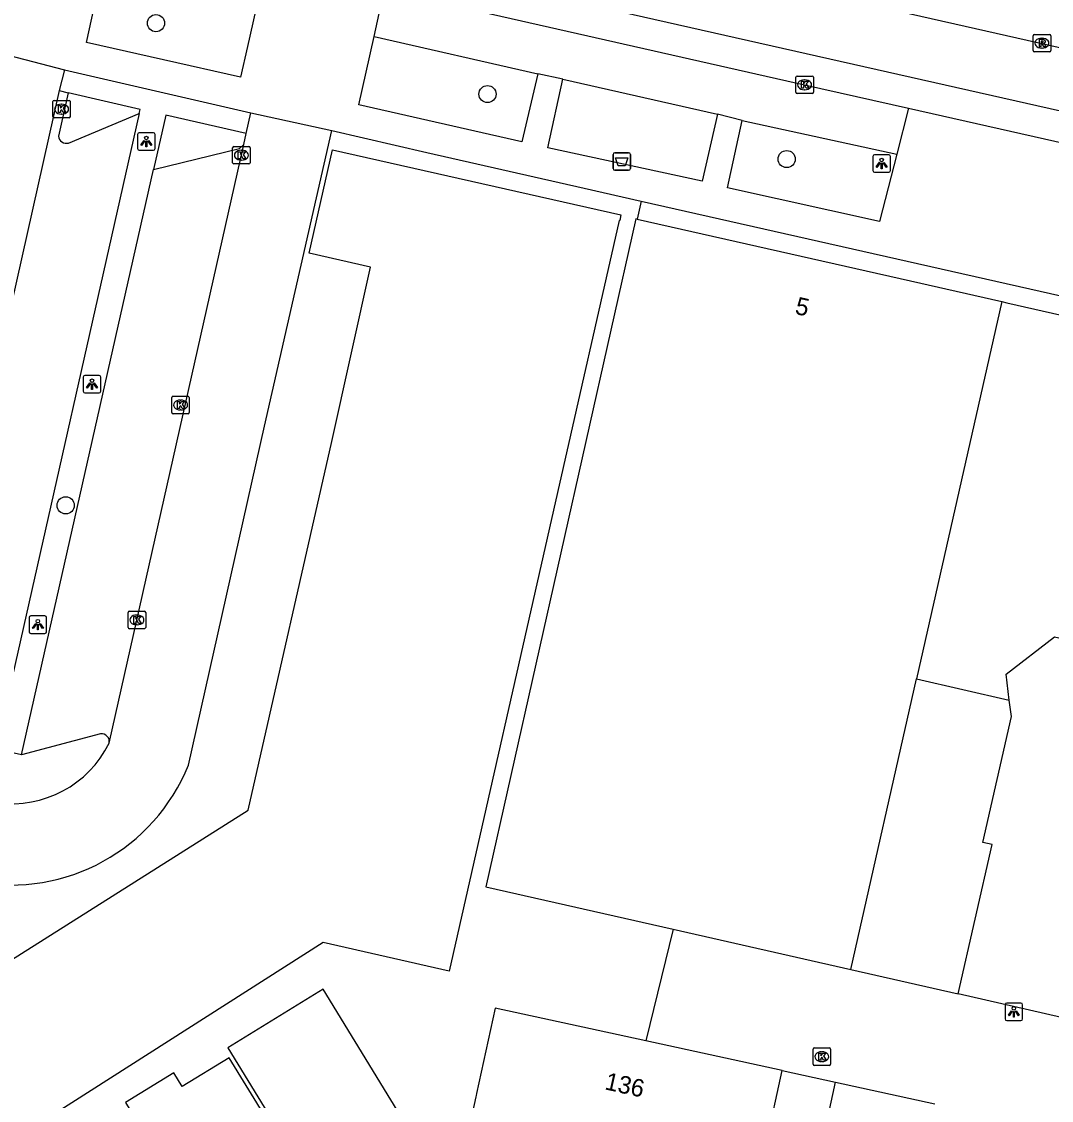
# Model space of a CAD drawing. Extents: x 161771 to 163125, y 382479 to 383177.
# Drawn here: x 162363.8 to 162422.6, y 382797.9 to 382859.4 of the extents above; entities that cross this region are included whole.
import ezdxf

# ---------------------------------------------------------------- set-up
doc = ezdxf.new("R2010")
doc.units = 0
for name, color, linetype in [('IMGEO_Afvalbak', 7, 'Continuous'), ('IMGEO_Boom', 7, 'Continuous'), ('IMGEO_Hek', 7, 'Continuous'), ('IMGEO_Kolk', 7, 'Continuous'), ('IMGEO_Lichtpunt', 7, 'Continuous'), ('IMGEO_Pand', 7, 'Continuous'), ('IMGEO_Pand_nummerreeks', 7, 'Continuous'), ('IMGEO_Parkeervlak_open', 7, 'Continuous'), ('IMGEO_Rijbaan_lokaal_gesloten', 7, 'Continuous'), ('IMGEO_Rijbaan_lokaal_open', 7, 'Continuous'), ('IMGEO_Rioolput', 7, 'Continuous'), ('IMGEO_Verkeerseiland_open', 7, 'Continuous'), ('IMGEO_Voetpad_open', 7, 'Continuous')]:
    doc.layers.add(name, color=color, linetype=linetype)

msp = doc.modelspace()

# ---------------------------------------------------------------- linework, layer by layer
at = {"layer": 'IMGEO_Afvalbak'}
for p, q in [((162397.674, 382851.961), (162398.464, 382851.961)), ((162398.464, 382851.961), (162397.674, 382851.961)), ((162397.574, 382851.061), (162397.574, 382851.861)), ((162397.574, 382851.861), (162397.574, 382851.061)), ((162398.564, 382851.861), (162398.564, 382851.061)), ((162398.564, 382851.061), (162398.564, 382851.861)), ((162398.464, 382850.961), (162397.674, 382850.961)), ((162397.674, 382850.961), (162398.464, 382850.961))]:
    msp.add_line(p, q, dxfattribs=at)
msp.add_lwpolyline([(162397.717, 382851.675), (162398.421, 382851.675), (162398.272, 382851.205), (162397.866, 382851.205), (162397.717, 382851.675)], dxfattribs=at)
for centre, start, end in [((162397.674, 382851.861), 90, 180), ((162397.674, 382851.861), 90, 180), ((162398.464, 382851.861), 0, 90), ((162398.464, 382851.861), 360, 90), ((162397.674, 382851.061), 180, 270), ((162397.674, 382851.061), 180, 270), ((162398.464, 382851.061), 270, 0), ((162398.464, 382851.061), 270, 0)]:
    msp.add_arc(centre, 0.1, start, end, dxfattribs=at)
at = {"layer": 'IMGEO_Boom'}
for centre in [(162371.485, 382859.354), (162390.409, 382855.304), (162407.488, 382851.596), (162366.332, 382831.836)]:
    msp.add_circle(centre, 0.489, dxfattribs=at)
at = {"layer": 'IMGEO_Hek'}
msp.add_lwpolyline([(162401.005, 382807.642), (162399.448, 382801.277)], dxfattribs=at)
at = {"layer": 'IMGEO_Kolk'}
for p, q in [((162408.012, 382855.409), (162408.012, 382856.261)), ((162408.087, 382856.335), (162408.939, 382856.335)), ((162409.013, 382856.261), (162409.013, 382855.409)), ((162408.5, 382856.115), (162408.525, 382856.115)), ((162408.939, 382855.335), (162408.087, 382855.335)), ((162408.523, 382855.555), (162408.498, 382855.555)), ((162365.594, 382854.02), (162365.594, 382854.872)), ((162365.669, 382854.946), (162366.521, 382854.946)), ((162366.082, 382854.726), (162366.107, 382854.726)), ((162366.595, 382854.872), (162366.595, 382854.02)), ((162366.521, 382853.946), (162365.669, 382853.946)), ((162366.105, 382854.166), (162366.08, 382854.166)), ((162375.861, 382851.39), (162375.861, 382852.242)), ((162375.936, 382852.316), (162376.788, 382852.316)), ((162376.349, 382852.096), (162376.374, 382852.096)), ((162376.862, 382852.242), (162376.862, 382851.39)), ((162376.788, 382851.316), (162375.936, 382851.316)), ((162376.372, 382851.536), (162376.347, 382851.536)), ((162372.386, 382837.133), (162372.386, 382837.985)), ((162372.461, 382838.059), (162373.313, 382838.059)), ((162372.874, 382837.839), (162372.899, 382837.839)), ((162373.387, 382837.985), (162373.387, 382837.133)), ((162372.897, 382837.279), (162372.872, 382837.279)), ((162373.313, 382837.059), (162372.461, 382837.059)), ((162369.895, 382824.872), (162369.895, 382825.724)), ((162369.97, 382825.798), (162370.822, 382825.798)), ((162370.383, 382825.578), (162370.408, 382825.578)), ((162370.896, 382825.724), (162370.896, 382824.872)), ((162370.406, 382825.018), (162370.381, 382825.018)), ((162370.822, 382824.798), (162369.97, 382824.798)), ((162408.994, 382799.95), (162408.994, 382800.802)), ((162409.069, 382800.876), (162409.921, 382800.876)), ((162409.995, 382800.802), (162409.995, 382799.95)), ((162409.482, 382800.656), (162409.507, 382800.656)), ((162409.921, 382799.876), (162409.069, 382799.876)), ((162409.505, 382800.096), (162409.48, 382800.096))]:
    msp.add_line(p, q, dxfattribs=at)
for points in [[(162408.012, 382855.409), (162408.012, 382856.261)], [(162408.087, 382856.335), (162408.939, 382856.335)], [(162409.013, 382856.261), (162409.013, 382855.409)], [(162408.333, 382856.035), (162408.456, 382856.035), (162408.456, 382855.884), (162408.586, 382856.035), (162408.75, 382856.035), (162408.604, 382855.884), (162408.757, 382855.635), (162408.605, 382855.635), (162408.52, 382855.799), (162408.456, 382855.732), (162408.456, 382855.635), (162408.333, 382855.635), (162408.333, 382856.035)], [(162408.939, 382855.335), (162408.087, 382855.335)], [(162365.594, 382854.02), (162365.594, 382854.872)], [(162365.669, 382854.946), (162366.521, 382854.946)], [(162365.915, 382854.646), (162366.038, 382854.646), (162366.038, 382854.495), (162366.168, 382854.646), (162366.332, 382854.646), (162366.186, 382854.495), (162366.339, 382854.246), (162366.187, 382854.246), (162366.102, 382854.41), (162366.038, 382854.343), (162366.038, 382854.246), (162365.915, 382854.246), (162365.915, 382854.646)], [(162366.595, 382854.872), (162366.595, 382854.02)], [(162366.521, 382853.946), (162365.669, 382853.946)], [(162375.861, 382851.39), (162375.861, 382852.242)], [(162375.936, 382852.316), (162376.788, 382852.316)], [(162376.182, 382852.016), (162376.305, 382852.016), (162376.305, 382851.865), (162376.435, 382852.016), (162376.599, 382852.016), (162376.453, 382851.865), (162376.606, 382851.616), (162376.454, 382851.616), (162376.369, 382851.78), (162376.305, 382851.713), (162376.305, 382851.616), (162376.182, 382851.616), (162376.182, 382852.016)], [(162376.862, 382852.242), (162376.862, 382851.39)], [(162376.788, 382851.316), (162375.936, 382851.316)], [(162372.386, 382837.133), (162372.386, 382837.985)], [(162372.461, 382838.059), (162373.313, 382838.059)], [(162372.707, 382837.759), (162372.83, 382837.759), (162372.83, 382837.608), (162372.96, 382837.759), (162373.124, 382837.759), (162372.978, 382837.608), (162373.131, 382837.359), (162372.979, 382837.359), (162372.894, 382837.523), (162372.83, 382837.456), (162372.83, 382837.359), (162372.707, 382837.359), (162372.707, 382837.759)], [(162373.387, 382837.985), (162373.387, 382837.133)], [(162373.313, 382837.059), (162372.461, 382837.059)], [(162369.895, 382824.872), (162369.895, 382825.724)], [(162369.97, 382825.798), (162370.822, 382825.798)], [(162370.216, 382825.498), (162370.339, 382825.498), (162370.339, 382825.347), (162370.469, 382825.498), (162370.633, 382825.498), (162370.487, 382825.347), (162370.64, 382825.098), (162370.488, 382825.098), (162370.403, 382825.262), (162370.339, 382825.195), (162370.339, 382825.098), (162370.216, 382825.098), (162370.216, 382825.498)], [(162370.896, 382825.724), (162370.896, 382824.872)], [(162370.822, 382824.798), (162369.97, 382824.798)], [(162408.994, 382799.95), (162408.994, 382800.802)], [(162409.069, 382800.876), (162409.921, 382800.876)], [(162409.995, 382800.802), (162409.995, 382799.95)], [(162409.315, 382800.576), (162409.438, 382800.576), (162409.438, 382800.425), (162409.568, 382800.576), (162409.732, 382800.576), (162409.586, 382800.425), (162409.739, 382800.176), (162409.587, 382800.176), (162409.502, 382800.34), (162409.438, 382800.273), (162409.438, 382800.176), (162409.315, 382800.176), (162409.315, 382800.576)], [(162409.921, 382799.876), (162409.069, 382799.876)]]:
    msp.add_lwpolyline(points, dxfattribs=at)
for centre, start, end in [((162408.089, 382856.259), 91.55205, 178.44795), ((162408.089, 382856.259), 91.55205, 178.44795), ((162408.937, 382856.259), 1.55205, 88.44795), ((162408.937, 382856.259), 1.55205, 88.44795), ((162408.089, 382855.411), 181.55205, 268.44795), ((162408.089, 382855.411), 181.55205, 268.44795), ((162408.937, 382855.411), 271.55205, 358.44795), ((162408.937, 382855.411), 271.55205, 358.44795), ((162365.671, 382854.87), 91.55205, 178.44795), ((162365.671, 382854.87), 91.55205, 178.44795), ((162366.519, 382854.87), 1.55205, 88.44795), ((162366.519, 382854.87), 1.55205, 88.44795), ((162365.671, 382854.022), 181.55205, 268.44795), ((162365.671, 382854.022), 181.55205, 268.44795), ((162366.519, 382854.022), 271.55205, 358.44795), ((162366.519, 382854.022), 271.55205, 358.44795), ((162375.938, 382852.24), 91.55205, 178.44795), ((162375.938, 382852.24), 91.55205, 178.44795), ((162376.786, 382852.24), 1.55205, 88.44795), ((162376.786, 382852.24), 1.55205, 88.44795), ((162375.938, 382851.392), 181.55205, 268.44795), ((162375.938, 382851.392), 181.55205, 268.44795), ((162376.786, 382851.392), 271.55205, 358.44795), ((162376.786, 382851.392), 271.55205, 358.44795), ((162372.463, 382837.983), 91.55205, 178.44795), ((162372.463, 382837.983), 91.55205, 178.44795), ((162373.311, 382837.983), 1.55205, 88.44795), ((162373.311, 382837.983), 1.55205, 88.44795), ((162372.463, 382837.135), 181.55205, 268.44795), ((162372.463, 382837.135), 181.55205, 268.44795), ((162373.311, 382837.135), 271.55205, 358.44795), ((162373.311, 382837.135), 271.55205, 358.44795), ((162369.972, 382825.722), 91.55205, 178.44795), ((162369.972, 382825.722), 91.55205, 178.44795), ((162370.82, 382825.722), 1.55205, 88.44795), ((162370.82, 382825.722), 1.55205, 88.44795), ((162369.972, 382824.874), 181.55205, 268.44795), ((162369.972, 382824.874), 181.55205, 268.44795), ((162370.82, 382824.874), 271.55205, 358.44795), ((162370.82, 382824.874), 271.55205, 358.44795), ((162409.071, 382800.8), 91.55205, 178.44795), ((162409.071, 382800.8), 91.55205, 178.44795), ((162409.919, 382800.8), 1.55205, 88.44795), ((162409.919, 382800.8), 1.55205, 88.44795), ((162409.071, 382799.952), 181.55205, 268.44795), ((162409.071, 382799.952), 181.55205, 268.44795), ((162409.919, 382799.952), 271.55205, 358.44795), ((162409.919, 382799.952), 271.55205, 358.44795)]:
    msp.add_arc(centre, 0.0765, start, end, dxfattribs=at)
for centre, major_axis, ratio, start_param, end_param in [((162408.499, 382855.835), (-0.387, 0.002), 0.722429, 4.712389, 7.853982), ((162408.524, 382855.835), (-0.39, 0.002), 0.717154, 1.570796, 4.712389), ((162366.081, 382854.446), (-0.387, 0.002), 0.722429, 4.712389, 7.853982), ((162366.106, 382854.446), (-0.39, 0.002), 0.717154, 1.570796, 4.712389), ((162376.348, 382851.816), (-0.387, 0.002), 0.722429, 4.712389, 7.853982), ((162376.373, 382851.816), (-0.39, 0.002), 0.717154, 1.570796, 4.712389), ((162372.873, 382837.559), (-0.387, 0.002), 0.722429, 4.712389, 7.853982), ((162372.898, 382837.559), (-0.39, 0.002), 0.717154, 1.570796, 4.712389), ((162370.382, 382825.298), (-0.387, 0.002), 0.722429, 4.712389, 7.853982), ((162370.407, 382825.298), (-0.39, 0.002), 0.717154, 1.570796, 4.712389), ((162409.481, 382800.376), (-0.387, 0.002), 0.722429, 4.712389, 7.853982), ((162409.506, 382800.376), (-0.39, 0.002), 0.717154, 1.570796, 4.712389)]:
    msp.add_ellipse(centre, major_axis=major_axis, ratio=ratio, start_param=start_param, end_param=end_param, dxfattribs=at)
at = {"layer": 'IMGEO_Lichtpunt'}
for p, q in [((162370.438, 382853.001), (162370.438, 382852.194)), ((162370.438, 382853.001), (162370.438, 382852.194)), ((162371.34, 382853.096), (162370.532, 382853.096)), ((162371.34, 382853.096), (162370.532, 382853.096)), ((162371.434, 382852.194), (162371.434, 382853.001)), ((162371.434, 382852.194), (162371.434, 382853.001)), ((162370.532, 382852.1), (162371.34, 382852.1)), ((162370.532, 382852.1), (162371.34, 382852.1)), ((162412.413, 382851.746), (162412.413, 382850.939)), ((162412.413, 382851.746), (162412.413, 382850.939)), ((162413.315, 382851.841), (162412.507, 382851.841)), ((162413.315, 382851.841), (162412.507, 382851.841)), ((162413.409, 382850.939), (162413.409, 382851.746)), ((162413.409, 382850.939), (162413.409, 382851.746)), ((162412.507, 382850.845), (162413.315, 382850.845)), ((162412.507, 382850.845), (162413.315, 382850.845)), ((162367.331, 382839.157), (162367.331, 382838.35)), ((162367.331, 382839.157), (162367.331, 382838.35)), ((162368.233, 382839.252), (162367.425, 382839.252)), ((162368.233, 382839.252), (162367.425, 382839.252)), ((162368.327, 382838.35), (162368.327, 382839.157)), ((162368.327, 382838.35), (162368.327, 382839.157)), ((162367.425, 382838.256), (162368.233, 382838.256)), ((162367.425, 382838.256), (162368.233, 382838.256)), ((162364.243, 382825.431), (162364.243, 382824.624)), ((162364.243, 382825.431), (162364.243, 382824.624)), ((162365.145, 382825.526), (162364.337, 382825.526)), ((162365.145, 382825.526), (162364.337, 382825.526)), ((162365.239, 382824.624), (162365.239, 382825.431)), ((162365.239, 382824.624), (162365.239, 382825.431)), ((162364.337, 382824.53), (162365.145, 382824.53)), ((162364.337, 382824.53), (162365.145, 382824.53)), ((162419.956, 382803.335), (162419.956, 382802.528)), ((162419.956, 382803.335), (162419.956, 382802.528)), ((162420.858, 382803.43), (162420.05, 382803.43)), ((162420.858, 382803.43), (162420.05, 382803.43)), ((162420.952, 382802.528), (162420.952, 382803.335)), ((162420.952, 382802.528), (162420.952, 382803.335)), ((162420.05, 382802.434), (162420.858, 382802.434)), ((162420.05, 382802.434), (162420.858, 382802.434))]:
    msp.add_line(p, q, dxfattribs=at)
for points in [[(162370.812, 382852.665), (162370.851, 382852.637), (162370.663, 382852.375), (162370.625, 382852.402), (162370.812, 382852.665)], [(162370.914, 382852.617), (162370.961, 382852.617), (162370.961, 382852.295), (162370.914, 382852.295), (162370.914, 382852.617)], [(162371.024, 382852.637), (162371.062, 382852.664), (162371.249, 382852.402), (162371.21, 382852.374), (162371.024, 382852.637)], [(162412.787, 382851.41), (162412.826, 382851.382), (162412.638, 382851.12), (162412.6, 382851.147), (162412.787, 382851.41)], [(162412.889, 382851.362), (162412.936, 382851.362), (162412.936, 382851.04), (162412.889, 382851.04), (162412.889, 382851.362)], [(162412.999, 382851.382), (162413.037, 382851.409), (162413.224, 382851.147), (162413.185, 382851.119), (162412.999, 382851.382)], [(162367.705, 382838.821), (162367.744, 382838.793), (162367.556, 382838.531), (162367.518, 382838.558), (162367.705, 382838.821)], [(162367.807, 382838.773), (162367.854, 382838.773), (162367.854, 382838.451), (162367.807, 382838.451), (162367.807, 382838.773)], [(162367.917, 382838.793), (162367.955, 382838.82), (162368.142, 382838.558), (162368.103, 382838.53), (162367.917, 382838.793)], [(162364.617, 382825.095), (162364.656, 382825.067), (162364.468, 382824.805), (162364.43, 382824.832), (162364.617, 382825.095)], [(162364.719, 382825.047), (162364.766, 382825.047), (162364.766, 382824.725), (162364.719, 382824.725), (162364.719, 382825.047)], [(162364.829, 382825.067), (162364.867, 382825.094), (162365.054, 382824.832), (162365.015, 382824.804), (162364.829, 382825.067)], [(162420.33, 382802.999), (162420.369, 382802.971), (162420.181, 382802.709), (162420.143, 382802.736), (162420.33, 382802.999)], [(162420.432, 382802.951), (162420.479, 382802.951), (162420.479, 382802.629), (162420.432, 382802.629), (162420.432, 382802.951)], [(162420.542, 382802.971), (162420.58, 382802.998), (162420.767, 382802.736), (162420.728, 382802.708), (162420.542, 382802.971)]]:
    msp.add_lwpolyline(points, dxfattribs=at)
for centre in [(162370.937, 382852.799), (162412.912, 382851.544), (162367.83, 382838.955), (162364.742, 382825.229), (162420.455, 382803.133)]:
    msp.add_circle(centre, 0.0994, dxfattribs=at)
for centre, start, end in [((162370.532, 382853.001), 90, 180), ((162370.532, 382853.001), 90, 180), ((162371.34, 382853.001), 0, 90), ((162371.34, 382853.001), 0, 90), ((162370.532, 382852.194), 180, 270), ((162370.532, 382852.194), 180, 270), ((162371.34, 382852.194), 270, 0), ((162371.34, 382852.194), 270, 360), ((162412.507, 382851.746), 90, 180), ((162412.507, 382851.746), 90, 180), ((162413.315, 382851.746), 0, 90), ((162413.315, 382851.746), 0, 90), ((162412.507, 382850.939), 180, 270), ((162412.507, 382850.939), 180, 270), ((162413.315, 382850.939), 270, 0), ((162413.315, 382850.939), 270, 360), ((162367.425, 382839.157), 90, 180), ((162367.425, 382839.157), 90, 180), ((162368.233, 382839.157), 0, 90), ((162368.233, 382839.157), 0, 90), ((162367.425, 382838.35), 180, 270), ((162367.425, 382838.35), 180, 270), ((162368.233, 382838.35), 270, 0), ((162368.233, 382838.35), 270, 360), ((162364.337, 382825.431), 90, 180), ((162364.337, 382825.431), 90, 180), ((162365.145, 382825.431), 0, 90), ((162365.145, 382825.431), 0, 90), ((162364.337, 382824.624), 180, 270), ((162364.337, 382824.624), 180, 270), ((162365.145, 382824.624), 270, 0), ((162365.145, 382824.624), 270, 360), ((162420.05, 382803.335), 90, 180), ((162420.05, 382803.335), 90, 180), ((162420.858, 382803.335), 0, 90), ((162420.858, 382803.335), 0, 90), ((162420.05, 382802.528), 180, 270), ((162420.05, 382802.528), 180, 270), ((162420.858, 382802.528), 270, 0), ((162420.858, 382802.528), 270, 360)]:
    msp.add_arc(centre, 0.0946, start, end, dxfattribs=at)
at = {"layer": 'IMGEO_Pand'}
for points in [[(162362.501, 382805.442), (162376.753, 382814.45), (162381.514, 382835.487), (162383.737, 382845.427), (162380.23, 382846.218), (162381.561, 382852.116), (162398.029, 382848.406), (162397.956, 382848.084), (162397.916, 382848.093), (162394.404, 382832.576), (162388.22, 382805.257), (162381.031, 382806.892), (162352.312, 382788.585)], [(162398.956, 382848.171), (162398.872, 382848.19), (162390.309, 382810.062), (162401.005, 382807.642)], [(162398.956, 382848.171), (162414.562, 382844.641), (162419.769, 382843.463)], [(162419.769, 382843.463), (162414.898, 382821.927)], [(162419.769, 382843.463), (162420.058, 382843.397), (162435.348, 382839.938), (162438.995, 382839.113), (162443.249, 382838.15)], [(162420.198, 382820.724), (162420.008, 382822.196), (162422.77, 382824.325), (162428.575, 382823.012), (162429.863, 382828.707), (162440.569, 382826.284)], [(162411.148, 382805.346), (162414.898, 382821.927)], [(162414.898, 382821.927), (162420.198, 382820.724)], [(162417.285, 382803.957), (162419.212, 382812.475), (162418.693, 382812.592), (162420.32, 382819.784), (162420.198, 382820.724)], [(162401.005, 382807.642), (162411.148, 382805.346)], [(162411.148, 382805.346), (162417.285, 382803.957)], [(162375.58, 382800.888), (162385.134, 382785.278), (162390.58, 382788.612), (162381.026, 382804.221), (162375.58, 382800.888)], [(162399.448, 382801.277), (162390.849, 382803.149), (162389.786, 382798.264), (162389.762, 382798.155), (162389.745, 382798.078), (162389.06, 382794.93), (162405.446, 382791.362), (162407.235, 382799.581)], [(162407.235, 382799.581), (162399.448, 382801.277)], [(162372.981, 382798.668), (162372.5, 382799.454), (162369.736, 382797.761), (162374.544, 382789.905), (162379.997, 382793.242), (162375.669, 382800.313), (162372.981, 382798.668)], [(162414.641, 382791.715), (162408.974, 382792.949), (162410.274, 382798.919)], [(162410.274, 382798.919), (162415.942, 382797.685)]]:
    msp.add_lwpolyline(points, dxfattribs=at)
at = {"layer": 'IMGEO_Parkeervlak_open'}
for points in [[(162383.931, 382858.59), (162393.279, 382856.462)], [(162394.707, 382856.154), (162403.535, 382854.166)], [(162366.468, 382855.375), (162365.913, 382852.906)], [(162365.964, 382855.5), (162366.468, 382855.375)], [(162370.533, 382854.189), (162362.816, 382819.988)], [(162366.489, 382852.512), (162370.533, 382854.189)], [(162404.947, 382853.806), (162413.781, 382851.878)], [(162371.348, 382850.996), (162376.261, 382852.201), (162376.499, 382852.425)], [(162363.813, 382817.603), (162371.348, 382850.996)], [(162368.323, 382818.8), (162363.813, 382817.603)]]:
    msp.add_lwpolyline(points, dxfattribs=at)
for centre, radius, start, end in [((162366.367, 382852.951), 0.456, 185.67189, 285.58169), ((162368.363, 382818.344), 0.458, 349.15583, 94.95862)]:
    msp.add_arc(centre, radius, start, end, dxfattribs=at)
at = {"layer": 'IMGEO_Rijbaan_lokaal_gesloten'}
for points in [[(162522.166, 382835.638), (162521.011, 382835.897), (162466.662, 382848.102), (162359.479, 382872.3)], [(162521.175, 382832.265), (162495.043, 382838.141), (162484.827, 382840.431), (162390.023, 382861.801), (162355.961, 382869.489)], [(162384.503, 382861.243), (162389.565, 382860.106), (162408.513, 382855.835), (162414.434, 382854.498)], [(162414.434, 382854.498), (162424.143, 382852.307)]]:
    msp.add_lwpolyline(points, dxfattribs=at)
at = {"layer": 'IMGEO_Rijbaan_lokaal_open'}
for points in [[(162361.719, 382857.866), (162366.267, 382856.68)], [(162366.267, 382856.68), (162365.964, 382855.5)], [(162365.964, 382855.5), (162358.022, 382820.143)], [(162376.639, 382853.05), (162376.895, 382854.242)], [(162376.895, 382854.242), (162381.526, 382853.218)], [(162373.333, 382817.01), (162377.687, 382836.351), (162381.526, 382853.218)], [(162376.499, 382852.425), (162376.639, 382853.05)], [(162368.812, 382818.258), (162376.499, 382852.425)], [(162401.005, 382807.642), (162399.448, 382801.277)], [(162428.836, 382801.323), (162417.285, 382803.957)], [(162407.235, 382799.581), (162410.274, 382798.919)]]:
    msp.add_lwpolyline(points, dxfattribs=at)
for centre, radius, start, end in [((162363.226, 382821.054), 6.247, 262.77172, 333.40965), ((162363.211, 382821.081), 10.91, 259.54335, 338.09205)]:
    msp.add_arc(centre, radius, start, end, dxfattribs=at)
at = {"layer": 'IMGEO_Rioolput'}
for p, q in [((162421.635, 382858.712), (162422.487, 382858.712)), ((162421.56, 382857.786), (162421.56, 382858.638)), ((162422.048, 382858.492), (162422.073, 382858.492)), ((162422.561, 382858.638), (162422.561, 382857.786)), ((162422.487, 382857.712), (162421.635, 382857.712)), ((162422.071, 382857.932), (162422.046, 382857.932))]:
    msp.add_line(p, q, dxfattribs=at)
for points in [[(162421.635, 382858.712), (162422.487, 382858.712)], [(162421.56, 382857.786), (162421.56, 382858.638)], [(162422.149, 382858.41), (162421.897, 382858.412), (162421.897, 382858.012)], [(162421.897, 382858.012), (162422.021, 382858.012), (162422.021, 382858.174), (162422.032, 382858.174)], [(162422.075, 382858.331), (162422.021, 382858.331), (162422.021, 382858.25)], [(162422.021, 382858.25), (162422.073, 382858.25)], [(162422.079, 382858.145), (162422.15, 382858.012), (162422.29, 382858.012), (162422.225, 382858.138)], [(162422.561, 382858.638), (162422.561, 382857.786)], [(162422.487, 382857.712), (162421.635, 382857.712)]]:
    msp.add_lwpolyline(points, dxfattribs=at)
for centre, radius, start, end in [((162421.637, 382858.636), 0.0765, 91.55205, 178.44795), ((162421.637, 382858.636), 0.0765, 91.55205, 178.44795), ((162422.485, 382858.636), 0.0765, 1.55205, 88.44795), ((162422.485, 382858.636), 0.0765, 1.55205, 88.44795), ((162422.031, 382858.121), 0.0533, 26.02933, 88.69889), ((162422.057, 382858.439), 0.19, 274.7715, 282.96867), ((162422.081, 382858.235), 0.0964, 77.00612, 93.18647), ((162422.095, 382858.292), 0.0378, 276.66336, 79.67722), ((162422.148, 382858.3), 0.109, 350.36119, 89.41601), ((162422.146, 382858.3), 0.112, 277.58423, 350.98172), ((162422.13, 382858.085), 0.108, 29.51342, 73.79051), ((162421.637, 382857.788), 0.0765, 181.55205, 268.44795), ((162421.637, 382857.788), 0.0765, 181.55205, 268.44795), ((162422.485, 382857.788), 0.0765, 271.55205, 358.44795), ((162422.485, 382857.788), 0.0765, 271.55205, 358.44795)]:
    msp.add_arc(centre, radius, start, end, dxfattribs=at)
for centre, major_axis, ratio, start_param, end_param in [((162422.047, 382858.212), (-0.387, 0.002), 0.722429, 4.712389, 7.853982), ((162422.072, 382858.212), (-0.39, 0.002), 0.717154, 1.570796, 4.712389)]:
    msp.add_ellipse(centre, major_axis=major_axis, ratio=ratio, start_param=start_param, end_param=end_param, dxfattribs=at)
at = {"layer": 'IMGEO_Verkeerseiland_open'}
for points in [[(162370.533, 382854.189), (162370.587, 382854.423), (162366.468, 382855.375)], [(162376.639, 382853.05), (162372.045, 382854.1), (162371.348, 382850.996)], [(162363.813, 382817.603), (162362.359, 382817.914), (162362.816, 382819.988)]]:
    msp.add_lwpolyline(points, dxfattribs=at)
at = {"layer": 'IMGEO_Voetpad_open'}
for points in [[(162377.187, 382860.124), (162376.704, 382858.015), (162376.303, 382856.261), (162367.516, 382858.251), (162368.357, 382862.09)], [(162383.931, 382858.59), (162384.503, 382861.243)], [(162393.279, 382856.462), (162392.375, 382852.586), (162383.071, 382854.688), (162383.483, 382856.557), (162383.931, 382858.59)], [(162366.267, 382856.68), (162376.895, 382854.242)], [(162394.707, 382856.154), (162393.279, 382856.462)], [(162403.535, 382854.166), (162402.672, 382850.332), (162393.853, 382852.233), (162394.707, 382856.154)], [(162414.434, 382854.498), (162413.781, 382851.878)], [(162404.947, 382853.806), (162403.535, 382854.166)], [(162413.781, 382851.878), (162412.791, 382848.025), (162404.11, 382849.957), (162404.947, 382853.806)], [(162381.526, 382853.218), (162386.941, 382851.98), (162395.93, 382849.927), (162399.183, 382849.193)], [(162399.183, 382849.193), (162398.956, 382848.171)], [(162399.183, 382849.193), (162496.113, 382827.334), (162495.87, 382826.244)]]:
    msp.add_lwpolyline(points, dxfattribs=at)

# ---------------------------------------------------------------- texts
at = {"layer": 'IMGEO_Pand_nummerreeks'}
for s, rotation, p in [('5', 347.20997, (162407.915, 382842.772)), ('136', 347.58442, (162397.056, 382798.518))]:
    msp.add_text(s, height=1, rotation=rotation, dxfattribs=at).set_placement(p)

doc.saveas('drawing.dxf')
